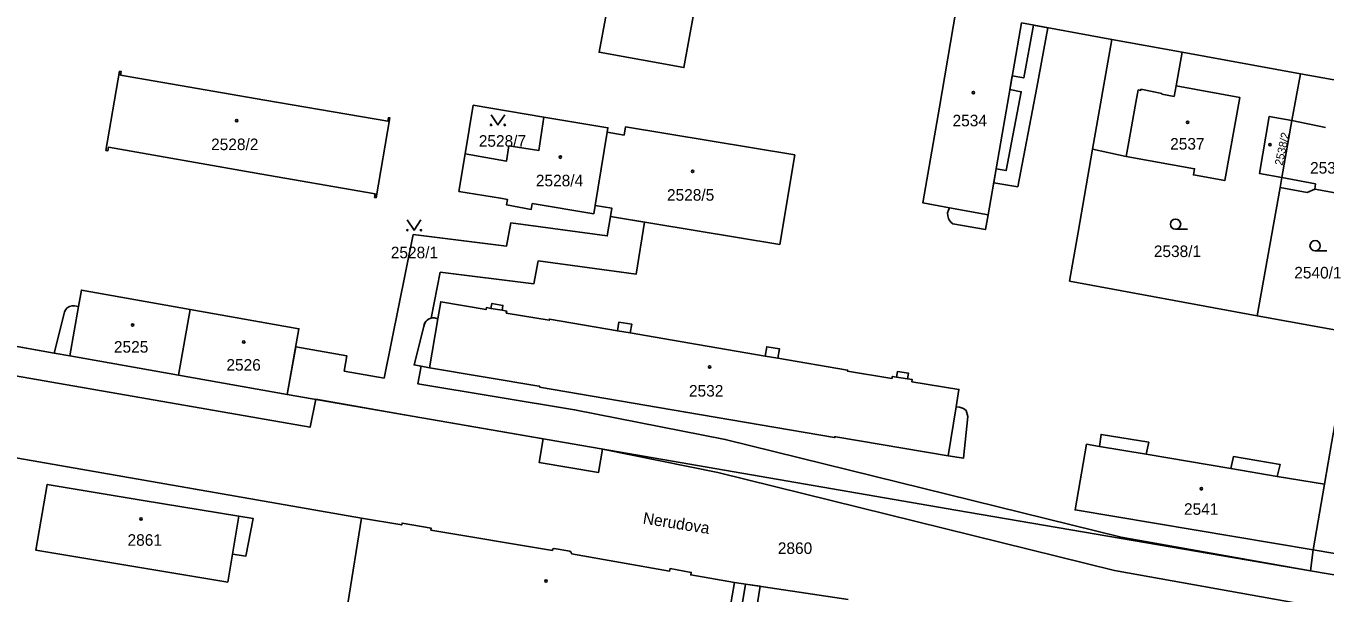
# Model space of a CAD drawing. Extents: x -756746 to -753363, y -1166406 to -1161727.
# Drawn here: x -756100.1 to -755909.2, y -1164906.8 to -1164823.5 of the extents above; entities that cross this region are included whole.
import ezdxf

# ---------------------------------------------------------------- set-up
doc = ezdxf.new("R2010")
doc.units = 0
for name, color, linetype in [('Hranice parcel', 7, 'Continuous'), ('Parcelní čísla', 7, 'Continuous'), ('Pop  PČ popisy', 7, 'Continuous'), ('Vnitřní kresba', 7, 'Continuous'), ('Věcná břemena k části', 7, 'Continuous'), ('Značky budov', 7, 'Continuous'), ('Značky kultur', 7, 'Continuous')]:
    doc.layers.add(name, color=color, linetype=linetype)

msp = doc.modelspace()

# ---------------------------------------------------------------- linework, layer by layer
at = {"layer": 'Hranice parcel'}
for p, q in [((-755940.53, -1164825.47), (-755953.82, -1164823.05)), ((-755943.34, -1164841.58), (-755940.53, -1164825.47)), ((-755930.19, -1164827.35), (-755940.53, -1164825.47)), ((-755912.81, -1164830.5), (-755930.19, -1164827.35)), ((-755914.05, -1164837.37), (-755912.81, -1164830.5)), ((-755900.89, -1164832.68), (-755912.81, -1164830.5)), ((-756016.46, -1164849.85), (-756014.68, -1164839.11)), ((-755915.54, -1164845.73), (-755914.05, -1164837.37)), ((-755915.8, -1164847.22), (-755915.54, -1164845.73)), ((-755919.17, -1164866.05), (-755915.8, -1164847.22)), ((-755915.8, -1164847.22), (-755911.81, -1164847.93)), ((-756127.96, -1164865.83), (-756095.94, -1164871.55)), ((-756094.46, -1164865.53), (-756095.94, -1164871.55)), ((-756077.67, -1164874.79), (-756075.98, -1164865.13)), ((-755905.36, -1164868.58), (-755919.17, -1164866.05)), ((-756077.67, -1164874.79), (-756061.71, -1164877.61)), ((-756125.4, -1164882.77), (-756050.78, -1164895.8)), ((-755910.93, -1164900.43), (-755909.27, -1164890.83)), ((-755911.3, -1164903.53), (-755910.93, -1164900.43)), ((-755995.99, -1164905.25), (-755998.72, -1164920.63)), ((-755979.25, -1164907.73), (-755995.99, -1164905.25))]:
    msp.add_line(p, q, dxfattribs=at)
for points in [[(-756000.67, -1164814.53), (-756003.4, -1164829.6), (-756015.87, -1164827.35), (-756013.09, -1164812.28)], [(-755964.36, -1164850.19), (-755968.32, -1164849.46), (-755965.87, -1164835.4), (-755963.43, -1164821.33)], [(-755953.82, -1164823.05), (-755956.26, -1164837.13), (-755958.7, -1164851.23), (-755959.1, -1164853.41), (-755963.89, -1164852.55)], [(-755943.34, -1164841.58), (-755938.41, -1164842.67), (-755928.36, -1164844.47), (-755928.53, -1164845.38), (-755923.92, -1164846.21), (-755921.71, -1164833.98), (-755931.08, -1164832.29), (-755930.19, -1164827.35)], [(-756086.36, -1164830.15), (-756086.1, -1164830.19), (-756086.19, -1164830.71), (-756065, -1164834.37), (-756046.92, -1164837.48), (-756046.83, -1164836.96), (-756046.61, -1164837), (-756048.64, -1164848.72), (-756048.86, -1164848.68), (-756048.77, -1164848.16), (-756066.84, -1164845), (-756087.98, -1164841.31), (-756088.07, -1164841.83), (-756088.36, -1164841.78), (-756086.36, -1164830.15)], [(-756035.56, -1164842.26), (-756034.38, -1164835.13), (-756023.98, -1164836.87)], [(-756023.98, -1164836.87), (-756024.72, -1164841.78), (-756029.14, -1164841.11), (-756029.48, -1164843.35), (-756035.56, -1164842.26)], [(-756023.98, -1164836.87), (-756014.57, -1164838.45), (-756014.68, -1164839.11)], [(-755915.54, -1164845.73), (-755918.82, -1164845.14), (-755917.38, -1164836.78), (-755914.05, -1164837.37)], [(-756014.68, -1164839.11), (-756012.21, -1164839.52), (-756012.02, -1164838.31), (-755987.12, -1164842.43), (-755989.33, -1164855.61), (-756014.2, -1164851.49), (-756014, -1164850.27), (-756016.46, -1164849.85)], [(-756016.46, -1164849.85), (-756016.67, -1164851.08), (-756025.7, -1164849.58), (-756025.84, -1164850.44), (-756029.49, -1164849.76), (-756029.36, -1164848.97), (-756030.35, -1164848.81), (-756036.49, -1164847.8), (-756035.56, -1164842.26)], [(-755919.17, -1164866.05), (-755946.74, -1164860.96), (-755945.45, -1164853.8), (-755943.34, -1164841.58)], [(-755911.81, -1164847.93), (-755910.71, -1164847.45), (-755906.61, -1164848.18), (-755906.84, -1164849.06), (-755902.08, -1164849.93)], [(-755963.89, -1164852.55), (-755964.2, -1164852.29), (-755964.45, -1164851.96), (-755964.54, -1164851.76), (-755964.64, -1164851.36), (-755964.65, -1164850.95), (-755964.55, -1164850.55), (-755964.36, -1164850.19)], [(-756075.98, -1164865.13), (-756091.97, -1164862.28), (-756092.39, -1164864.71), (-756092.95, -1164864.6)], [(-756040.08, -1164866.36), (-756039.57, -1164866.51), (-756039.14, -1164864.01), (-756032.48, -1164865.15), (-756032.44, -1164864.86), (-756031.77, -1164864.98), (-756031.64, -1164864.26), (-756030, -1164864.54), (-756030.12, -1164865.26), (-756029.46, -1164865.37), (-756029.51, -1164865.66), (-756023.2, -1164866.73), (-756023.17, -1164866.56), (-756013.18, -1164868.27), (-756012.96, -1164866.99), (-756011.07, -1164867.29), (-756011.29, -1164868.59), (-756001.4, -1164870.29), (-755991.47, -1164871.98), (-755991.24, -1164870.62), (-755989.36, -1164870.94), (-755989.59, -1164872.3), (-755979.35, -1164874.05), (-755979.37, -1164874.19), (-755972.83, -1164875.27), (-755972.78, -1164874.97), (-755972.15, -1164875.07), (-755972.01, -1164874.24), (-755970.41, -1164874.49), (-755970.54, -1164875.34), (-755969.85, -1164875.45), (-755969.89, -1164875.75), (-755963, -1164876.88), (-755963.41, -1164879.45)], [(-756092.95, -1164864.6), (-756093.33, -1164864.6), (-756093.69, -1164864.7), (-756093.72, -1164864.72), (-756094.04, -1164864.92), (-756094.29, -1164865.2), (-756094.46, -1164865.53)], [(-756061.71, -1164877.61), (-756059.99, -1164867.98), (-756075.98, -1164865.13)], [(-755961.92, -1164879.97), (-755961.67, -1164880.84), (-755962.32, -1164886.97), (-755964.56, -1164886.63), (-755981.09, -1164883.85), (-755981.24, -1164883.83), (-755981.26, -1164883.96), (-756003.14, -1164880.25), (-756024.63, -1164876.57), (-756024.6, -1164876.42), (-756024.74, -1164876.4), (-756040.78, -1164873.69), (-756043.07, -1164873.28), (-756041.65, -1164867.65)], [(-756041.65, -1164867.65), (-756041.55, -1164867.28), (-756041.37, -1164866.94), (-756041.15, -1164866.71), (-756040.83, -1164866.5), (-756040.46, -1164866.38), (-756040.08, -1164866.36)], [(-756095.94, -1164871.55), (-756093.66, -1164871.95), (-756077.67, -1164874.79)], [(-756061.71, -1164877.61), (-756044.49, -1164880.63), (-755963.44, -1164894.62), (-755911.3, -1164903.53)], [(-755963.41, -1164879.45), (-755962.93, -1164879.49), (-755962.76, -1164879.53), (-755962.32, -1164879.71), (-755961.92, -1164879.97)], [(-755909.27, -1164890.83), (-755908.17, -1164884.55), (-755907.63, -1164881.49)], [(-755910.93, -1164900.43), (-755945.92, -1164894.6), (-755944.22, -1164884.93), (-755942.35, -1164885.25), (-755942.09, -1164883.5), (-755935.1, -1164884.64), (-755935.47, -1164886.41), (-755923.05, -1164888.5), (-755922.66, -1164886.75), (-755915.8, -1164887.91), (-755916.2, -1164889.66), (-755909.27, -1164890.83)], [(-756082.9, -1164893.19), (-756096.99, -1164890.84), (-756098.65, -1164900.52), (-756084.55, -1164902.85), (-756070.46, -1164905.18), (-756069.76, -1164901.09), (-756067.81, -1164901.4), (-756066.7, -1164895.87), (-756068.83, -1164895.52), (-756082.9, -1164893.19)], [(-756050.78, -1164895.8), (-756052.79, -1164908.34), (-756052.66, -1164908.36)], [(-755995.99, -1164905.25), (-756002.4, -1164904.13), (-756002.33, -1164903.76), (-756005.44, -1164903.21), (-756005.51, -1164903.58), (-756019.92, -1164901.03), (-756019.96, -1164900.8), (-756020.2, -1164900.66), (-756022.48, -1164900.28), (-756022.7, -1164900.35), (-756022.74, -1164900.54), (-756040.6, -1164897.55), (-756040.56, -1164897.27), (-756044.82, -1164896.52), (-756044.87, -1164896.8), (-756050.78, -1164895.8)], [(-755911.3, -1164903.53), (-755900.96, -1164905.31), (-755897.18, -1164905.9)]]:
    msp.add_lwpolyline(points, dxfattribs=at)
at = {"layer": 'Vnitřní kresba'}
for p, q in [((-755936.65, -1164832.89), (-755937.08, -1164835.29)), ((-755936.28, -1164832.96), (-755936.65, -1164832.89)), ((-755936.25, -1164832.78), (-755936.28, -1164832.96)), ((-755933.16, -1164833.39), (-755936.25, -1164832.78)), ((-755933.19, -1164833.53), (-755933.16, -1164833.39)), ((-755931.08, -1164832.29), (-755931.36, -1164833.86)), ((-755937.08, -1164835.29), (-755938.02, -1164840.49)), ((-755931.36, -1164833.86), (-755933.19, -1164833.53)), ((-755914.05, -1164837.37), (-755909.11, -1164838.38)), ((-755938.02, -1164840.49), (-755938.41, -1164842.67)), ((-755910.57, -1164846.68), (-755915.54, -1164845.73)), ((-755910.71, -1164847.45), (-755910.57, -1164846.68)), ((-755964.36, -1164850.19), (-755958.7, -1164851.23)), ((-756093.66, -1164871.95), (-756092.39, -1164864.71)), ((-756031.77, -1164864.98), (-756030.12, -1164865.26)), ((-756040.78, -1164873.69), (-756039.57, -1164866.51)), ((-756013.18, -1164868.27), (-756011.29, -1164868.59)), ((-755991.47, -1164871.98), (-755989.59, -1164872.3)), ((-755972.15, -1164875.07), (-755970.54, -1164875.34)), ((-755963.41, -1164879.45), (-755964.56, -1164886.63)), ((-755942.35, -1164885.25), (-755935.47, -1164886.41)), ((-755923.05, -1164888.5), (-755916.2, -1164889.66)), ((-756069.76, -1164901.09), (-756068.83, -1164895.52)), ((-755910.93, -1164900.43), (-755900.39, -1164902.27))]:
    msp.add_line(p, q, dxfattribs=at)
at = {"layer": 'Věcná břemena k části'}
for points in [[(-756253.54, -1164795.51), (-756244.97, -1164848.53), (-756240.52, -1164849.37), (-756228.78, -1164851.59), (-756150.4, -1164866.43), (-756150.83, -1164870.29), (-756145.28, -1164870.91), (-756144.65, -1164867.43), (-756128.99, -1164870.15), (-756058.35, -1164882.44), (-756057.53, -1164878.34), (-756044.49, -1164880.63), (-756024.08, -1164884.15), (-756024.66, -1164887.64), (-756015.95, -1164889.08), (-756015.38, -1164885.65), (-755998.45, -1164889.1), (-755940.14, -1164903.47), (-755898.3, -1164910.96)], [(-755900.96, -1164905.31), (-755911.3, -1164903.53), (-755939.15, -1164898.57), (-755997.33, -1164884.23), (-756019.49, -1164879.88), (-756042.54, -1164876.06), (-756042.01, -1164873.47), (-756043.07, -1164873.28), (-756041.65, -1164867.65), (-756041.59, -1164867.37), (-756041.47, -1164867.1), (-756041.3, -1164866.87), (-756041.09, -1164866.67), (-756040.85, -1164866.51), (-756040.58, -1164866.41), (-756039.22, -1164859.68), (-756025.47, -1164861.38), (-756024.83, -1164858.01), (-756010.44, -1164859.96), (-756009.18, -1164852.32), (-756014.2, -1164851.49), (-756014.67, -1164854.34), (-756028.85, -1164852.42), (-756029.5, -1164855.84), (-756043.2, -1164854.14), (-756047.47, -1164875.22), (-756053.33, -1164874.19), (-756052.93, -1164871.97), (-756060.46, -1164870.63), (-756061.71, -1164877.61), (-756077.67, -1164874.79), (-756093.66, -1164871.95), (-756095.94, -1164871.55), (-756127.96, -1164865.83)], [(-755992.76, -1164909.17), (-755992.22, -1164905.81), (-755994.35, -1164905.49), (-755994.98, -1164909.36)]]:
    msp.add_lwpolyline(points, dxfattribs=at)
msp.add_lwpolyline([(-755949.95, -1164823.75), (-755952.04, -1164823.37), (-755953.46, -1164831.11), (-755955.16, -1164830.79), (-755955.51, -1164832.82), (-755953.84, -1164833.14), (-755956.06, -1164844.74), (-755957.53, -1164844.49), (-755957.88, -1164846.52), (-755954.36, -1164847.12), (-755951.56, -1164832.52)], close=True, dxfattribs=at)
at = {"layer": 'Značky budov'}
for centre in [(-755960.86, -1164833.28), (-756069.14, -1164837.4), (-755929.39, -1164837.64), (-755917.28, -1164840.93), (-756021.57, -1164842.76), (-756002.13, -1164844.85), (-756084.43, -1164867.44), (-756068.09, -1164869.91), (-755999.63, -1164873.58), (-755927.35, -1164891.49), (-756083.19, -1164895.92), (-756023.68, -1164905.04)]:
    msp.add_circle(centre, 0.175, dxfattribs=at)
at = {"layer": 'Značky kultur'}
for p, q in [((-755931.15, -1164853.36), (-755929.4, -1164853.36)), ((-755910.65, -1164856.52), (-755908.9, -1164856.52))]:
    msp.add_line(p, q, dxfattribs=at)
for points in [[(-756031.75, -1164836.53), (-756030.75, -1164838.03), (-756029.75, -1164836.53)], [(-756044.06, -1164851.99), (-756043.06, -1164853.49), (-756042.06, -1164851.99)]]:
    msp.add_lwpolyline(points, dxfattribs=at)
for centre, radius in [((-756031.75, -1164838.03), 0.1), ((-756029.75, -1164838.03), 0.1), ((-755931.15, -1164852.61), 0.75), ((-756044.06, -1164853.49), 0.1), ((-756042.06, -1164853.49), 0.1), ((-755910.65, -1164855.77), 0.75)]:
    msp.add_circle(centre, radius, dxfattribs=at)

# ---------------------------------------------------------------- texts
at = {"layer": 'Parcelní čísla'}
for s, p in [('2534', (-755963.93, -1164838.23)), ('2528/2', (-756072.9, -1164841.73)), ('2528/7', (-756033.56, -1164841.23)), ('2537', (-755931.95, -1164841.65)), ('2539/1', (-755911.39, -1164845.18)), ('2528/4', (-756025.17, -1164847.05)), ('2528/5', (-756005.9, -1164849.16)), ('2528/1', (-756046.49, -1164857.62)), ('2538/1', (-755934.35, -1164857.44)), ('2540/1', (-755913.71, -1164860.58)), ('2525', (-756087.18, -1164871.48)), ('2526', (-756070.65, -1164874.13)), ('2532', (-756002.67, -1164877.94)), ('2541', (-755929.92, -1164895.31)), ('2861', (-756085.18, -1164899.86)), ('2860', (-755989.61, -1164901.06))]:
    msp.add_text(s, height=1.7, dxfattribs=at).set_placement(p)
msp.add_text('2538/2', height=1.2, rotation=78, dxfattribs=at).set_placement((-755915.43, -1164844.07))
at = {"layer": 'Pop  PČ popisy'}
msp.add_text('Nerudova', height=1.7, rotation=351, dxfattribs=at).set_placement((-756009.52, -1164896.59))

doc.saveas('drawing.dxf')
